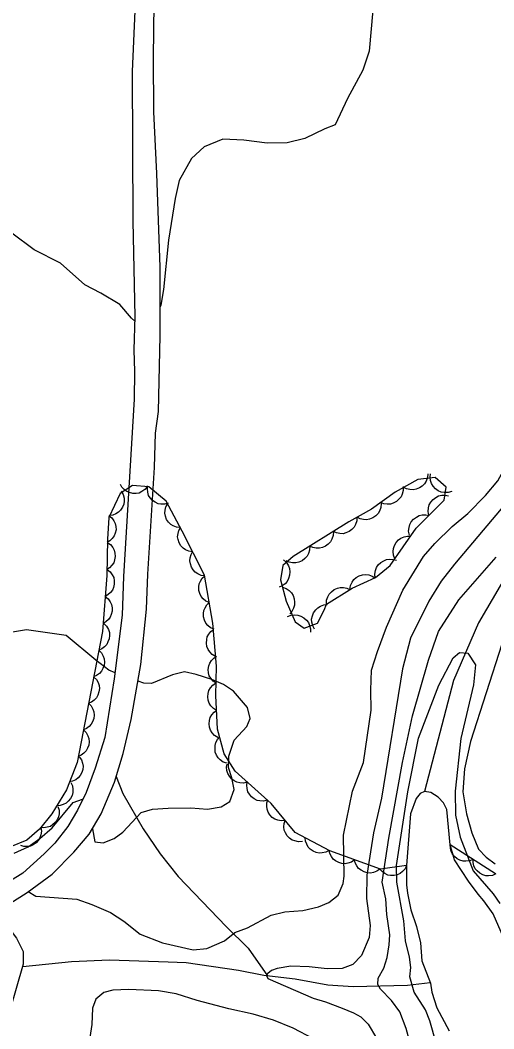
# Model space of a CAD drawing. Extents: x 282461 to 284471, y 5554090 to 5557646.
# Drawn here: x 283689.4 to 283741.9, y 5554717.9 to 5554829.7 of the extents above; entities that cross this region are included whole.
import ezdxf

# ---------------------------------------------------------------- set-up
doc = ezdxf.new("R2010")
doc.units = 0
for name, color, linetype in [('Niveau 1', 7, 'Continuous'), ('Niveau 19', 7, 'Continuous'), ('Niveau 2', 7, 'Continuous'), ('Niveau 22', 7, 'Continuous'), ('Niveau 4', 7, 'Continuous'), ('Niveau 44', 7, 'Continuous')]:
    doc.layers.add(name, color=color, linetype=linetype)

msp = doc.modelspace()

# ---------------------------------------------------------------- linework, layer by layer
at = {"layer": 'Niveau 1'}
for points in [[(283697.78, 5554758.77), (283694.49, 5554761.5), (283690.06, 5554762.13), (283687.86, 5554761.75)], [(283699.89, 5554757.37), (283699.22, 5554757.66), (283697.78, 5554758.77)], [(283697.4, 5554740.07), (283697.65, 5554738.61), (283698.58, 5554738.51), (283699.79, 5554738.99), (283700.77, 5554739.71), (283702.77, 5554741.88), (283704.05, 5554742.25), (283705.79, 5554742.34), (283708.29, 5554742.38), (283710.15, 5554742.23), (283711.65, 5554742.49), (283712.63, 5554743.09), (283713.08, 5554744.43), (283712.83, 5554745.7), (283712.46, 5554746.85), (283712.5, 5554748.13), (283713.11, 5554749.88), (283714.48, 5554751.41), (283714.88, 5554752.29), (283714.57, 5554753.5), (283713.03, 5554755.33), (283711.92, 5554756.07), (283710.63, 5554756.63), (283708.88, 5554757.18), (283707.59, 5554757.45), (283706.26, 5554757.14), (283703.95, 5554756.17), (283703.08, 5554756.22), (283702.47, 5554756.42)], [(283688.72, 5554737.37), (283690.28, 5554738.09), (283691.54, 5554738.98), (283692.92, 5554740.16), (283695.26, 5554742.98), (283696.3, 5554743.35), (283696.3, 5554743.35)]]:
    msp.add_lwpolyline(points, dxfattribs=at)
at = {"layer": 'Niveau 19'}
for points in [[(283688.24, 5554731.8), (283690.14, 5554733.02), (283692.92, 5554735.05), (283695.31, 5554737.48), (283697.01, 5554739.48), (283698.35, 5554741.74), (283699.84, 5554745.22), (283700.78, 5554748.42), (283701.66, 5554752.18), (283702.75, 5554758.29), (283703.38, 5554764.39), (283703.54, 5554768.28), (283704.26, 5554780.1), (283704.38, 5554783.9), (283704.69, 5554786.32), (283704.9, 5554794.69), (283704.89, 5554802.3), (283704.53, 5554812.69), (283704.18, 5554819.5), (283704.14, 5554825.54), (283704.24, 5554831.54)], [(283702.1, 5554830.72), (283701.78, 5554823.99), (283701.85, 5554807.39), (283702.07, 5554796.82), (283701.98, 5554793.16), (283702.05, 5554790.75), (283702.02, 5554787.67), (283700.82, 5554768.03), (283700.68, 5554763.76), (283699.81, 5554756.67), (283698.75, 5554750.19), (283697.69, 5554746.78), (283696.68, 5554744.09), (283695.72, 5554742.13), (283694.64, 5554740.31), (283693.23, 5554738.49), (283692.03, 5554737.28), (283689.67, 5554735.16), (283686.89, 5554733.46)]]:
    msp.add_lwpolyline(points, dxfattribs=at)
at = {"layer": 'Niveau 2'}
for points in [[(283702.1, 5554796.32), (283701.71, 5554796.66), (283700.41, 5554798.16), (283698.3, 5554799.41), (283696.54, 5554800.33), (283693.84, 5554802.74), (283690.91, 5554804.23), (283688.44, 5554806.06), (283685.29, 5554807.43), (283681.04, 5554811.8), (283679.15, 5554814.69), (283678.67, 5554816.08), (283678.14, 5554821.53), (283679.16, 5554824.09), (283681.68, 5554827.82), (283683.71, 5554832.95)], [(283737.27, 5554773.57), (283739, 5554774.99), (283740.95, 5554776.99), (283742.32, 5554778.64), (283743.34, 5554780.51), (283744.12, 5554782.85), (283744.43, 5554785.29), (283744.28, 5554787.15), (283744.24, 5554789.94), (283744.66, 5554792.96), (283745.1, 5554794.83), (283745.88, 5554796.93), (283747.2, 5554802.3), (283747.39, 5554804.97), (283747.92, 5554808.81), (283749.24, 5554813.6), (283751.48, 5554819.32), (283753.58, 5554826.91), (283755.25, 5554831.82)], [(283728.46, 5554830.78), (283728.04, 5554826.25), (283727.37, 5554824.15), (283725.66, 5554821), (283724.29, 5554818.09), (283723.13, 5554817.62), (283720.93, 5554816.55), (283718.96, 5554816.07), (283716.75, 5554816.05), (283714.18, 5554816.38), (283711.85, 5554816.47), (283709.76, 5554815.64), (283708.38, 5554814.36), (283707.01, 5554811.91), (283706.57, 5554809.93), (283705.8, 5554805.28), (283705.28, 5554799.82), (283704.95, 5554798.08), (283704.87, 5554797.9)], [(283742.68, 5554775.52), (283737.53, 5554769.39), (283736.04, 5554767.51), (283734.68, 5554765.28), (283732.65, 5554761.18), (283731.76, 5554757.79), (283729.42, 5554743.46), (283728.54, 5554739.61), (283727.8, 5554734.95), (283727.75, 5554732.36), (283728.15, 5554729.35), (283728.05, 5554728.01), (283727.21, 5554726.02), (283726.23, 5554725.02), (283725.07, 5554724.59), (283723.39, 5554724.57), (283721.4, 5554724.77), (283719.37, 5554724.85), (283717.86, 5554724.6), (283717.22, 5554724.35), (283716.64, 5554723.88), (283716.83, 5554723.47), (283721.86, 5554721.29), (283723.21, 5554720.9), (283725.08, 5554720.18), (283726.31, 5554719.67)], [(283690.25, 5554733.11), (283691.1, 5554732.62), (283695.64, 5554732.29), (283697.33, 5554731.68), (283699.38, 5554730.78), (283700.85, 5554729.82), (283702.68, 5554728.39), (283705.16, 5554727.42), (283708.55, 5554726.66), (283710.06, 5554726.8), (283712.02, 5554727.64), (283713.17, 5554728.59), (283714.56, 5554729.08), (283717.21, 5554730.51), (283718.72, 5554730.88), (283720.69, 5554731.03), (283722.43, 5554731.41), (283723.59, 5554731.89), (283724.62, 5554732.72), (283725.19, 5554734.01), (283725.29, 5554734.82), (283725.22, 5554739.35), (283726.2, 5554744.24), (283727.43, 5554747.4), (283728.27, 5554753.21), (283728.24, 5554755.42), (283728.32, 5554757.63), (283728.99, 5554759.73), (283729.99, 5554762.42), (283731.79, 5554766.51), (283734.07, 5554770.26), (283735.32, 5554771.68), (283737.27, 5554773.57)], [(283732.48, 5554716.71), (283732.17, 5554717.93), (283731.44, 5554719.78), (283730.55, 5554721.04), (283729.31, 5554722.3), (283729.01, 5554722.82), (283729.06, 5554723.52), (283729.68, 5554724.63), (283730.07, 5554725.8), (283730.28, 5554727.2), (283730.33, 5554728.31), (283730, 5554730.57), (283729.92, 5554732.31), (283729.51, 5554734.14), (283730.25, 5554739.03), (283731.76, 5554747.43), (283732.85, 5554752.57), (283734.62, 5554758.76), (283735.74, 5554761.92), (283738.01, 5554765.44), (283742.14, 5554770.16)], [(283735.47, 5554716.31), (283734.79, 5554718.8), (283734.31, 5554720.02), (283733.06, 5554721.97), (283732.56, 5554723.65), (283732.66, 5554724.7), (283732.53, 5554725.86), (283732.1, 5554727.66), (283731.89, 5554729.87), (283731.12, 5554734.16), (283731.07, 5554736), (283732.34, 5554744.16), (283733.54, 5554750.12), (283735.78, 5554755.98), (283737.37, 5554759.03), (283738.06, 5554759.62), (283738.99, 5554759.52), (283739.83, 5554758.25), (283739.63, 5554756.04), (283738.2, 5554750.08), (283737.59, 5554744.25), (283737.63, 5554741.57), (283738.13, 5554739.14), (283739.59, 5554735.43), (283741.81, 5554732.88), (283742.53, 5554731.79)], [(283742.75, 5554760.52), (283739.3, 5554749.76), (283738.64, 5554746.73), (283738.45, 5554744.16), (283738.83, 5554741.73), (283739.45, 5554739.64), (283740.18, 5554737.8), (283741.03, 5554736.91), (283742.03, 5554736.17)], [(283721.87, 5554716.8), (283719.64, 5554717.98), (283717.47, 5554718.88), (283715.2, 5554719.54), (283712.51, 5554720.13), (283709.01, 5554721.06), (283706.67, 5554721.78), (283704.69, 5554722.1), (283701.43, 5554722.28), (283699.63, 5554722.19), (283698.64, 5554721.94), (283697.78, 5554721.18), (283697.39, 5554720.18), (283697.3, 5554718.38), (283697.09, 5554716.93)], [(283726.31, 5554719.67), (283727.13, 5554719.22), (283727.96, 5554718.42), (283728.86, 5554716.87)]]:
    msp.add_lwpolyline(points, dxfattribs=at)
at = {"layer": 'Niveau 22'}
for points in [[(283700.03, 5554745.85), (283700.74, 5554743.97), (283703, 5554740.06), (283704.9, 5554737.3), (283706.9, 5554734.78), (283712.19, 5554729.26), (283714.65, 5554726.85), (283716.8, 5554723.79)], [(283686.64, 5554730.93), (283688.98, 5554727.95), (283689.7, 5554726.46), (283689.72, 5554725.06), (283687.53, 5554717.49), (283686.92, 5554714.26), (283685.25, 5554707.12), (283683.94, 5554702.47), (283682.85, 5554698.05), (283681.96, 5554693.84), (283681.23, 5554688.15), (283680.1, 5554684.98), (283678.64, 5554681.71), (283677.09, 5554676.59), (283676.79, 5554673.57), (283676.96, 5554670.09), (283677.24, 5554666.74)], [(283689.66, 5554724.82), (283695.07, 5554725.38), (283699.26, 5554725.56), (283705.79, 5554725.33), (283707.77, 5554725.24), (283713.58, 5554724.39), (283716.37, 5554723.84), (283719.87, 5554723.43), (283723.48, 5554722.78), (283726.27, 5554722.58), (283732.31, 5554722.76), (283734.83, 5554723.05)]]:
    msp.add_lwpolyline(points, dxfattribs=at)
at = {"layer": 'Niveau 4'}
for points in [[(283765.32, 5554830.35), (283763.24, 5554828.01), (283761.18, 5554824.73), (283760.29, 5554820.77), (283760.32, 5554818.44), (283759.9, 5554814.25), (283759.24, 5554810.52), (283758.13, 5554805.16), (283756.13, 5554796.07), (283754.78, 5554792.11), (283752.52, 5554784.88), (283750.01, 5554780.21), (283747.72, 5554776.23), (283744.98, 5554771.09), (283740.17, 5554762.91), (283737.42, 5554756.51), (283734.19, 5554744.21)], [(283742.95, 5554728.04), (283741.8, 5554730.65), (283740.78, 5554732.09), (283740.13, 5554732.83), (283739.06, 5554734.27), (283737.51, 5554736.63), (283737.05, 5554738.29), (283736.67, 5554742.21), (283736.3, 5554742.96), (283735.71, 5554743.59), (283734.89, 5554744.1), (283734.19, 5554744.21), (283733.72, 5554743.97), (283733.26, 5554743.44), (283732.65, 5554741.74), (283732.21, 5554736), (283732.18, 5554733.87), (283732.31, 5554732.94), (283732.69, 5554731.08), (283733.3, 5554729.23), (283733.74, 5554727.43), (283733.88, 5554725.45), (283734.85, 5554722.97), (283734.99, 5554721.98), (283735.54, 5554720.24), (283736.92, 5554717.7)]]:
    msp.add_lwpolyline(points, dxfattribs=at)
at = {"layer": 'Niveau 44'}
for points in [[(283723.31, 5554764.96), (283726.16, 5554766.72), (283728.77, 5554767.92), (283730.38, 5554769.24), (283733.26, 5554773.37), (283736.36, 5554776.48), (283736.61, 5554777.94), (283735.38, 5554778.98), (283733.45, 5554778.79), (283730.95, 5554777.37), (283728.32, 5554775.49), (283725.81, 5554774.07), (283719.62, 5554770.24), (283718.48, 5554769.24), (283718.23, 5554767.67), (283718.87, 5554765.29), (283719.86, 5554763.01), (283720.86, 5554762.32), (283722.34, 5554762.85), (283723.07, 5554764.29), (283723.31, 5554764.96)], [(283734.55, 5554779.42), (283734.52, 5554778.99), (283734.37, 5554778.6), (283734.2, 5554778.31), (283733.95, 5554778.05), (283733.63, 5554777.84), (283733.26, 5554777.71), (283732.94, 5554777.63), (283732.58, 5554777.65), (283732.21, 5554777.74), (283731.88, 5554777.9)], [(283737.21, 5554777.43), (283736.8, 5554777.32), (283736.38, 5554777.32), (283736.05, 5554777.38), (283735.72, 5554777.53), (283735.42, 5554777.75), (283735.16, 5554778.05), (283734.97, 5554778.33), (283734.87, 5554778.67), (283734.83, 5554779.05), (283734.87, 5554779.41)], [(283732.21, 5554736), (283729.3, 5554735.59), (283723.69, 5554737.64), (283719.84, 5554739.65), (283717.18, 5554742.86), (283713.21, 5554746.44), (283711.99, 5554748.38), (283711.24, 5554751.1), (283711.07, 5554754.83), (283711.12, 5554758.1), (283710.74, 5554762.85), (283709.8, 5554768.17), (283707.34, 5554773.06), (283705.54, 5554776.36), (283703.64, 5554777.97), (283701.84, 5554778.12), (283700.47, 5554777.24), (283699.19, 5554774.55), (283699.04, 5554772.18), (283698.98, 5554768.12), (283698.49, 5554761.93), (283695.68, 5554747.41), (283694.5, 5554744.39), (283692.88, 5554741.71), (283691.5, 5554740.04), (283690.13, 5554738.82), (283688.31, 5554738.06)], [(283700.58, 5554777.47), (283700.79, 5554777.11), (283700.89, 5554776.72), (283700.92, 5554776.39), (283700.86, 5554776.05), (283700.73, 5554775.7), (283700.51, 5554775.39), (283700.29, 5554775.14), (283699.99, 5554774.96), (283699.65, 5554774.82), (283699.29, 5554774.77)], [(283703.46, 5554777.98), (283703.2, 5554777.66), (283702.86, 5554777.43), (283702.57, 5554777.28), (283702.22, 5554777.22), (283701.85, 5554777.22), (283701.48, 5554777.32), (283701.18, 5554777.43), (283700.9, 5554777.65), (283700.65, 5554777.92), (283700.48, 5554778.23)], [(283705.79, 5554776.15), (283705.39, 5554776.03), (283704.98, 5554776.04), (283704.66, 5554776.09), (283704.34, 5554776.25), (283704.04, 5554776.46), (283703.79, 5554776.75), (283703.61, 5554777.02), (283703.51, 5554777.36), (283703.47, 5554777.73), (283703.5, 5554778.09)], [(283731.82, 5554777.99), (283731.83, 5554777.57), (283731.72, 5554777.16), (283731.59, 5554776.85), (283731.36, 5554776.58), (283731.07, 5554776.33), (283730.72, 5554776.16), (283730.41, 5554776.04), (283730.05, 5554776.03), (283729.67, 5554776.08), (283729.32, 5554776.21)], [(283734.68, 5554774.8), (283734.6, 5554775.22), (283734.64, 5554775.63), (283734.72, 5554775.96), (283734.9, 5554776.27), (283735.15, 5554776.56), (283735.46, 5554776.79), (283735.76, 5554776.95), (283736.11, 5554777.03), (283736.49, 5554777.04), (283736.85, 5554776.97)], [(283707.13, 5554773.44), (283706.72, 5554773.48), (283706.34, 5554773.63), (283706.06, 5554773.8), (283705.81, 5554774.05), (283705.61, 5554774.36), (283705.49, 5554774.72), (283705.41, 5554775.04), (283705.44, 5554775.39), (283705.53, 5554775.75), (283705.7, 5554776.07)], [(283729.39, 5554776.1), (283729.36, 5554775.67), (283729.21, 5554775.28), (283729.04, 5554774.99), (283728.78, 5554774.74), (283728.47, 5554774.52), (283728.1, 5554774.39), (283727.78, 5554774.31), (283727.42, 5554774.33), (283727.05, 5554774.42), (283726.72, 5554774.59)], [(283699.21, 5554774.79), (283699.54, 5554774.53), (283699.77, 5554774.2), (283699.92, 5554773.91), (283699.99, 5554773.57), (283700, 5554773.2), (283699.91, 5554772.82), (283699.81, 5554772.52), (283699.59, 5554772.24), (283699.33, 5554771.98), (283699.02, 5554771.8)], [(283726.7, 5554774.62), (283726.68, 5554774.19), (283726.55, 5554773.8), (283726.39, 5554773.5), (283726.14, 5554773.24), (283725.84, 5554773.01), (283725.48, 5554772.86), (283725.16, 5554772.77), (283724.8, 5554772.78), (283724.42, 5554772.85), (283724.09, 5554773)], [(283732.51, 5554772.62), (283732.43, 5554773.04), (283732.48, 5554773.46), (283732.55, 5554773.78), (283732.73, 5554774.1), (283732.98, 5554774.39), (283733.3, 5554774.61), (283733.59, 5554774.78), (283733.94, 5554774.85), (283734.32, 5554774.87), (283734.68, 5554774.8)], [(283708.49, 5554770.77), (283708.08, 5554770.82), (283707.71, 5554770.99), (283707.43, 5554771.16), (283707.2, 5554771.43), (283707, 5554771.74), (283706.89, 5554772.11), (283706.83, 5554772.43), (283706.87, 5554772.78), (283706.97, 5554773.13), (283707.15, 5554773.45)], [(283724.09, 5554773), (283724.07, 5554772.58), (283723.93, 5554772.18), (283723.78, 5554771.88), (283723.53, 5554771.62), (283723.23, 5554771.4), (283722.87, 5554771.25), (283722.55, 5554771.16), (283722.19, 5554771.17), (283721.81, 5554771.24), (283721.48, 5554771.39)], [(283699.03, 5554771.8), (283699.38, 5554771.56), (283699.63, 5554771.24), (283699.8, 5554770.95), (283699.88, 5554770.61), (283699.91, 5554770.25), (283699.84, 5554769.87), (283699.74, 5554769.56), (283699.55, 5554769.27), (283699.29, 5554769), (283698.99, 5554768.8)], [(283730.9, 5554769.98), (283730.75, 5554770.38), (283730.72, 5554770.8), (283730.74, 5554771.14), (283730.86, 5554771.47), (283731.05, 5554771.8), (283731.32, 5554772.08), (283731.58, 5554772.29), (283731.92, 5554772.43), (283732.29, 5554772.51), (283732.66, 5554772.5)], [(283709.84, 5554768.09), (283709.43, 5554768.14), (283709.06, 5554768.31), (283708.78, 5554768.49), (283708.54, 5554768.75), (283708.35, 5554769.06), (283708.24, 5554769.43), (283708.17, 5554769.75), (283708.21, 5554770.1), (283708.32, 5554770.45), (283708.49, 5554770.77)], [(283721.48, 5554771.39), (283721.46, 5554770.96), (283721.32, 5554770.57), (283721.17, 5554770.27), (283720.92, 5554770.01), (283720.62, 5554769.78), (283720.26, 5554769.63), (283719.94, 5554769.54), (283719.57, 5554769.55), (283719.2, 5554769.62), (283718.87, 5554769.77)], [(283718.58, 5554769.86), (283718.89, 5554769.57), (283719.1, 5554769.21), (283719.23, 5554768.9), (283719.26, 5554768.54), (283719.24, 5554768.16), (283719.11, 5554767.79), (283718.97, 5554767.49), (283718.73, 5554767.22), (283718.43, 5554766.99), (283718.1, 5554766.83)], [(283728.71, 5554767.87), (283728.67, 5554768.29), (283728.75, 5554768.7), (283728.86, 5554769.02), (283729.07, 5554769.31), (283729.34, 5554769.58), (283729.69, 5554769.77), (283729.99, 5554769.91), (283730.35, 5554769.94), (283730.73, 5554769.92), (283731.08, 5554769.82)], [(283699.03, 5554768.8), (283699.36, 5554768.54), (283699.59, 5554768.2), (283699.74, 5554767.91), (283699.8, 5554767.56), (283699.8, 5554767.19), (283699.71, 5554766.82), (283699.6, 5554766.52), (283699.38, 5554766.24), (283699.11, 5554765.99), (283698.8, 5554765.81)], [(283710.34, 5554765.13), (283709.96, 5554765.3), (283709.65, 5554765.57), (283709.43, 5554765.81), (283709.28, 5554766.13), (283709.19, 5554766.49), (283709.18, 5554766.87), (283709.22, 5554767.2), (283709.36, 5554767.52), (283709.56, 5554767.83), (283709.82, 5554768.08)], [(283725.91, 5554766.6), (283725.98, 5554767.03), (283726.16, 5554767.4), (283726.35, 5554767.68), (283726.63, 5554767.91), (283726.96, 5554768.1), (283727.33, 5554768.2), (283727.66, 5554768.25), (283728.02, 5554768.2), (283728.38, 5554768.08), (283728.7, 5554767.89)], [(283718.45, 5554766.85), (283718.86, 5554766.71), (283719.19, 5554766.46), (283719.44, 5554766.23), (283719.62, 5554765.92), (283719.75, 5554765.56), (283719.78, 5554765.17), (283719.78, 5554764.84), (283719.67, 5554764.5), (283719.49, 5554764.16), (283719.25, 5554763.88)], [(283723.31, 5554764.96), (283723.33, 5554765.39), (283723.47, 5554765.78), (283723.62, 5554766.08), (283723.87, 5554766.34), (283724.17, 5554766.57), (283724.53, 5554766.72), (283724.85, 5554766.81), (283725.21, 5554766.8), (283725.59, 5554766.72), (283725.92, 5554766.57)], [(283698.8, 5554765.81), (283699.12, 5554765.55), (283699.35, 5554765.21), (283699.5, 5554764.92), (283699.57, 5554764.57), (283699.57, 5554764.2), (283699.47, 5554763.83), (283699.36, 5554763.53), (283699.15, 5554763.25), (283698.87, 5554763), (283698.56, 5554762.82)], [(283710.86, 5554762.18), (283710.48, 5554762.35), (283710.17, 5554762.61), (283709.95, 5554762.86), (283709.8, 5554763.18), (283709.71, 5554763.54), (283709.71, 5554763.92), (283709.74, 5554764.25), (283709.88, 5554764.57), (283710.08, 5554764.88), (283710.34, 5554765.13)], [(283722, 5554762.19), (283721.8, 5554762.56), (283721.71, 5554762.97), (283721.68, 5554763.3), (283721.76, 5554763.66), (283721.9, 5554764.01), (283722.13, 5554764.32), (283722.36, 5554764.57), (283722.67, 5554764.75), (283723.03, 5554764.88), (283723.39, 5554764.92)], [(283719.01, 5554763.59), (283719.41, 5554763.75), (283719.83, 5554763.78), (283720.16, 5554763.76), (283720.5, 5554763.64), (283720.83, 5554763.45), (283721.11, 5554763.18), (283721.33, 5554762.92), (283721.46, 5554762.59), (283721.54, 5554762.22), (283721.54, 5554761.85)], [(283698.66, 5554762.81), (283698.95, 5554762.51), (283699.15, 5554762.15), (283699.26, 5554761.84), (283699.28, 5554761.49), (283699.25, 5554761.13), (283699.11, 5554760.77), (283698.97, 5554760.48), (283698.72, 5554760.23), (283698.42, 5554760.01), (283698.09, 5554759.86)], [(283711.03, 5554759.18), (283710.67, 5554759.39), (283710.39, 5554759.68), (283710.2, 5554759.95), (283710.08, 5554760.28), (283710.02, 5554760.64), (283710.05, 5554761.03), (283710.11, 5554761.35), (283710.28, 5554761.65), (283710.51, 5554761.94), (283710.79, 5554762.17)], [(283698.09, 5554759.86), (283698.39, 5554759.57), (283698.58, 5554759.21), (283698.69, 5554758.9), (283698.72, 5554758.55), (283698.68, 5554758.18), (283698.54, 5554757.83), (283698.4, 5554757.53), (283698.15, 5554757.28), (283697.85, 5554757.06), (283697.52, 5554756.92)], [(283711.09, 5554756.19), (283710.75, 5554756.43), (283710.5, 5554756.75), (283710.33, 5554757.03), (283710.25, 5554757.37), (283710.22, 5554757.74), (283710.29, 5554758.12), (283710.38, 5554758.43), (283710.58, 5554758.72), (283710.84, 5554758.99), (283711.14, 5554759.19)], [(283697.52, 5554756.92), (283697.82, 5554756.63), (283698.01, 5554756.27), (283698.12, 5554755.96), (283698.15, 5554755.61), (283698.11, 5554755.24), (283697.97, 5554754.88), (283697.83, 5554754.59), (283697.58, 5554754.34), (283697.28, 5554754.12), (283696.95, 5554753.98)], [(283711.14, 5554753.19), (283710.79, 5554753.41), (283710.52, 5554753.71), (283710.33, 5554753.99), (283710.23, 5554754.32), (283710.18, 5554754.69), (283710.23, 5554755.07), (283710.3, 5554755.39), (283710.48, 5554755.69), (283710.72, 5554755.97), (283711.01, 5554756.19)], [(283696.95, 5554753.98), (283697.25, 5554753.68), (283697.44, 5554753.32), (283697.55, 5554753.02), (283697.58, 5554752.66), (283697.54, 5554752.3), (283697.4, 5554751.94), (283697.26, 5554751.65), (283697.01, 5554751.4), (283696.71, 5554751.18), (283696.38, 5554751.04)], [(283711.28, 5554750.2), (283710.93, 5554750.42), (283710.66, 5554750.72), (283710.47, 5554750.99), (283710.37, 5554751.33), (283710.32, 5554751.69), (283710.36, 5554752.07), (283710.44, 5554752.39), (283710.62, 5554752.69), (283710.86, 5554752.98), (283711.14, 5554753.19)], [(283696.38, 5554751.04), (283696.68, 5554750.74), (283696.87, 5554750.38), (283696.98, 5554750.07), (283697.01, 5554749.72), (283696.97, 5554749.35), (283696.83, 5554749), (283696.69, 5554748.7), (283696.44, 5554748.45), (283696.14, 5554748.23), (283695.81, 5554748.09)], [(283712.28, 5554747.34), (283711.88, 5554747.47), (283711.55, 5554747.71), (283711.31, 5554747.94), (283711.13, 5554748.24), (283711, 5554748.58), (283710.97, 5554748.97), (283710.97, 5554749.29), (283711.08, 5554749.63), (283711.25, 5554749.96), (283711.48, 5554750.23)], [(283695.93, 5554748.06), (283696.17, 5554747.71), (283696.29, 5554747.33), (283696.35, 5554747), (283696.31, 5554746.65), (283696.21, 5554746.3), (283696.01, 5554745.97), (283695.81, 5554745.71), (283695.53, 5554745.51), (283695.19, 5554745.34), (283694.84, 5554745.27)], [(283714.54, 5554745.24), (283714.13, 5554745.14), (283713.73, 5554745.17), (283713.4, 5554745.23), (283713.09, 5554745.39), (283712.79, 5554745.61), (283712.56, 5554745.91), (283712.38, 5554746.19), (283712.29, 5554746.53), (283712.26, 5554746.9), (283712.31, 5554747.25)], [(283694.99, 5554745.19), (283695.16, 5554744.82), (283695.22, 5554744.41), (283695.22, 5554744.08), (283695.12, 5554743.75), (283694.96, 5554743.41), (283694.71, 5554743.12), (283694.47, 5554742.9), (283694.15, 5554742.75), (283693.79, 5554742.65), (283693.44, 5554742.63)], [(283716.76, 5554743.24), (283716.36, 5554743.14), (283715.95, 5554743.16), (283715.63, 5554743.22), (283715.31, 5554743.38), (283715.02, 5554743.6), (283714.78, 5554743.9), (283714.61, 5554744.18), (283714.52, 5554744.52), (283714.49, 5554744.89), (283714.54, 5554745.24)], [(283718.73, 5554740.98), (283718.32, 5554740.94), (283717.92, 5554741.02), (283717.61, 5554741.13), (283717.32, 5554741.34), (283717.06, 5554741.6), (283716.87, 5554741.93), (283716.74, 5554742.23), (283716.7, 5554742.58), (283716.72, 5554742.95), (283716.82, 5554743.29)], [(283693.56, 5554742.54), (283693.68, 5554742.14), (283693.68, 5554741.73), (283693.63, 5554741.4), (283693.48, 5554741.08), (283693.27, 5554740.78), (283692.98, 5554740.53), (283692.72, 5554740.34), (283692.38, 5554740.24), (283692.01, 5554740.19), (283691.65, 5554740.23)], [(283720.65, 5554738.68), (283720.23, 5554738.64), (283719.83, 5554738.72), (283719.52, 5554738.82), (283719.23, 5554739.03), (283718.98, 5554739.29), (283718.78, 5554739.62), (283718.65, 5554739.92), (283718.61, 5554740.27), (283718.63, 5554740.64), (283718.73, 5554740.98)], [(283691.68, 5554740.2), (283691.74, 5554739.79), (283691.67, 5554739.39), (283691.57, 5554739.07), (283691.38, 5554738.78), (283691.13, 5554738.51), (283690.8, 5554738.31), (283690.51, 5554738.16), (283690.16, 5554738.11), (283689.79, 5554738.12), (283689.44, 5554738.21)], [(283723.62, 5554737.68), (283723.25, 5554737.48), (283722.85, 5554737.4), (283722.52, 5554737.38), (283722.18, 5554737.45), (283721.84, 5554737.6), (283721.53, 5554737.83), (283721.3, 5554738.05), (283721.13, 5554738.36), (283721, 5554738.71), (283720.96, 5554739.07)], [(283742.06, 5554735.09), (283737.05, 5554738.29)], [(283739.57, 5554736.68), (283739.19, 5554736.52), (283738.78, 5554736.47), (283738.46, 5554736.48), (283738.12, 5554736.58), (283737.8, 5554736.75), (283737.51, 5554737.01), (283737.3, 5554737.25), (283737.15, 5554737.57), (283737.06, 5554737.93), (283737.05, 5554738.29)], [(283726.43, 5554736.64), (283726.09, 5554736.39), (283725.71, 5554736.26), (283725.38, 5554736.2), (283725.03, 5554736.23), (283724.68, 5554736.33), (283724.34, 5554736.52), (283724.08, 5554736.71), (283723.87, 5554736.99), (283723.7, 5554737.32), (283723.61, 5554737.67)], [(283729.24, 5554735.61), (283728.91, 5554735.37), (283728.52, 5554735.23), (283728.2, 5554735.17), (283727.85, 5554735.2), (283727.49, 5554735.3), (283727.16, 5554735.49), (283726.89, 5554735.68), (283726.69, 5554735.96), (283726.52, 5554736.29), (283726.43, 5554736.64)], [(283732.21, 5554736), (283732.03, 5554735.63), (283731.75, 5554735.33), (283731.49, 5554735.12), (283731.17, 5554734.98), (283730.81, 5554734.9), (283730.43, 5554734.91), (283730.11, 5554734.95), (283729.79, 5554735.1), (283729.48, 5554735.32), (283729.24, 5554735.58)], [(283742.09, 5554735.07), (283741.71, 5554734.91), (283741.3, 5554734.86), (283740.97, 5554734.87), (283740.64, 5554734.98), (283740.31, 5554735.15), (283740.03, 5554735.4), (283739.81, 5554735.64), (283739.67, 5554735.97), (283739.58, 5554736.32), (283739.57, 5554736.68)]]:
    msp.add_lwpolyline(points, dxfattribs=at)

doc.saveas('drawing.dxf')
